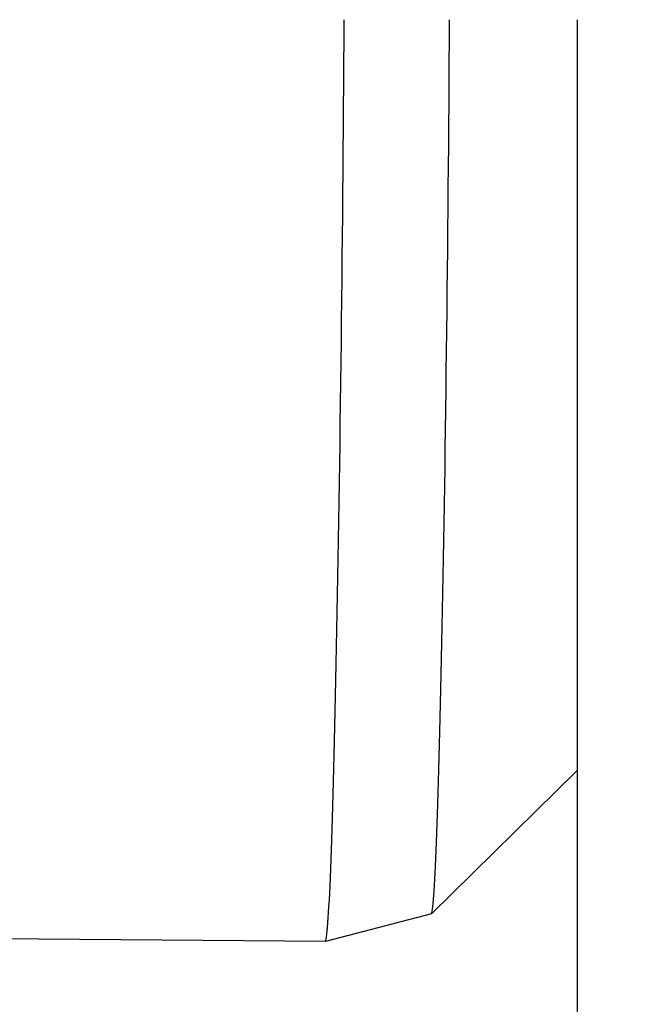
# Model space of a CAD drawing. Header units: inches. Extents: x 36 to 1719, y -84 to 1122.
# Tile 482 of 571: x 658.39 to 659.57, y 806.09 to 807.99. Entities that reach past the tile are written whole.
import ezdxf

# ---------------------------------------------------------------- set-up
doc = ezdxf.new("R2010")
doc.units = ezdxf.units.IN
doc.header["$LTSCALE"] = 48
doc.header["$MEASUREMENT"] = 0
doc.layers.add('Dimension (ANSI)', color=7, linetype='Continuous', lineweight=25)
doc.layers.add('Visible (ANSI)', color=7, linetype='Continuous', lineweight=30)
doc.styles.add('Note Text (ANSI)', font='tahoma.ttf')
doc.dimstyles.new('Architectural (ANSI)', dxfattribs={"dimscale": 48, "dimtxt": 0.125, "dimasz": 0.098425, "dimexe": 0.125, "dimexo": 0.0625, "dimgap": 0.031496, "dimtad": 0, "dimtih": 1, "dimtoh": 1, "dimdec": 4, "dimrnd": 1e-08, "dimzin": 3, "dimdsep": 46, "dimlunit": 4, "dimtxsty": 'Note Text (ANSI)', "dimcen": 0.09, "dimdle": 0.393701, "dimclrd": 256, "dimclre": 256, "dimclrt": 256, "dimadec": 0, "dimazin": 3, "dimtfac": 0.96, "dimtofl": 0, "dimtmove": 0, "dimatfit": 3, "dimfxl": 1, "dimfrac": 2, "dimtolj": 1, "dimtzin": 12, "dimlwd": -1, "dimlwe": -1, "dimarcsym": 0})

# ---------------------------------------------------------------- blocks, each defined once
blk = doc.blocks.new('*D22')
at = {"layer": 'Defpoints', "color": 0, "transparency": 16777216}
for p in [(702.0142, 1001.0529), (609.7408, 760.4914), (738.9177, 760.4914)]:
    blk.add_point(p, dxfattribs=at)
at = {"layer": 'Dimension (ANSI)', "transparency": 16777216}
for p, q in [((699.0142, 1001.0529), (603.7408, 1001.0529)), ((609.7408, 996.3285), (609.7408, 900.5717)), ((609.7408, 765.2158), (609.7408, 889.9726)), ((735.9177, 760.4914), (603.7408, 760.4914))]:
    blk.add_line(p, q, dxfattribs=at)
for points in [[(608.9534, 996.3285), (610.5282, 996.3285), (609.7408, 1001.0529)], [(608.9534, 765.2158), (610.5282, 765.2158), (609.7408, 760.4914)]]:
    blk.add_solid(points, dxfattribs=at)
at = {"layer": 'Dimension (ANSI)', "transparency": 16777216, "insert": (589.7824, 899.0599), "char_height": 6, "attachment_point": 1, "style": 'Note Text (ANSI)'}
blk.add_mtext('\\A1;20\'-0 9/16"', dxfattribs=at)

msp = doc.modelspace()

# ---------------------------------------------------------------- linework, layer by layer
at = {"layer": 'Visible (ANSI)'}
for p, q in [((659.46921, 807.9914), (659.46921, 804.9914)), ((659.46921, 806.53772), (659.18733, 806.26028)), ((659.1871, 806.26014), (658.98197, 806.20693)), ((658.98188, 806.20692), (656.97821, 806.22306))]:
    msp.add_line(p, q, dxfattribs=at)
for centre, major_axis, start_param, end_param in [((658.99455, 807.77971), (-0.01266, -1.57278), 0, 1.7059181), ((659.19924, 807.77806), (-0.01222, -1.51793), 0.0038204, 1.7119251)]:
    msp.add_ellipse(centre, major_axis=major_axis, ratio=0.0142565, start_param=start_param, end_param=end_param, dxfattribs=at)

# ---------------------------------------------------------------- dimensions: what is measured, and where the dimension line sits
at = {"layer": 'Dimension (ANSI)'}
dim = msp.add_linear_dim(base=(609.7408, 760.4914), p1=(702.01418, 1001.0529), p2=(738.91768, 760.4914), angle=270, dimstyle='Architectural (ANSI)', override={"dimgap": 0.031496, "dimdec": 4, "dimlfac": 1, "dimtol": 0, "dimlim": 0, "dimtp": 0, "dimtm": 0, "dimtdec": 2, "dimatfit": 1}, dxfattribs=at)
dim.commit()
dim.dimension.update_dxf_attribs({"geometry": '*D22', "text_midpoint": (609.7408, 895.27215), "dimtype": 160})

doc.saveas('drawing.dxf')
